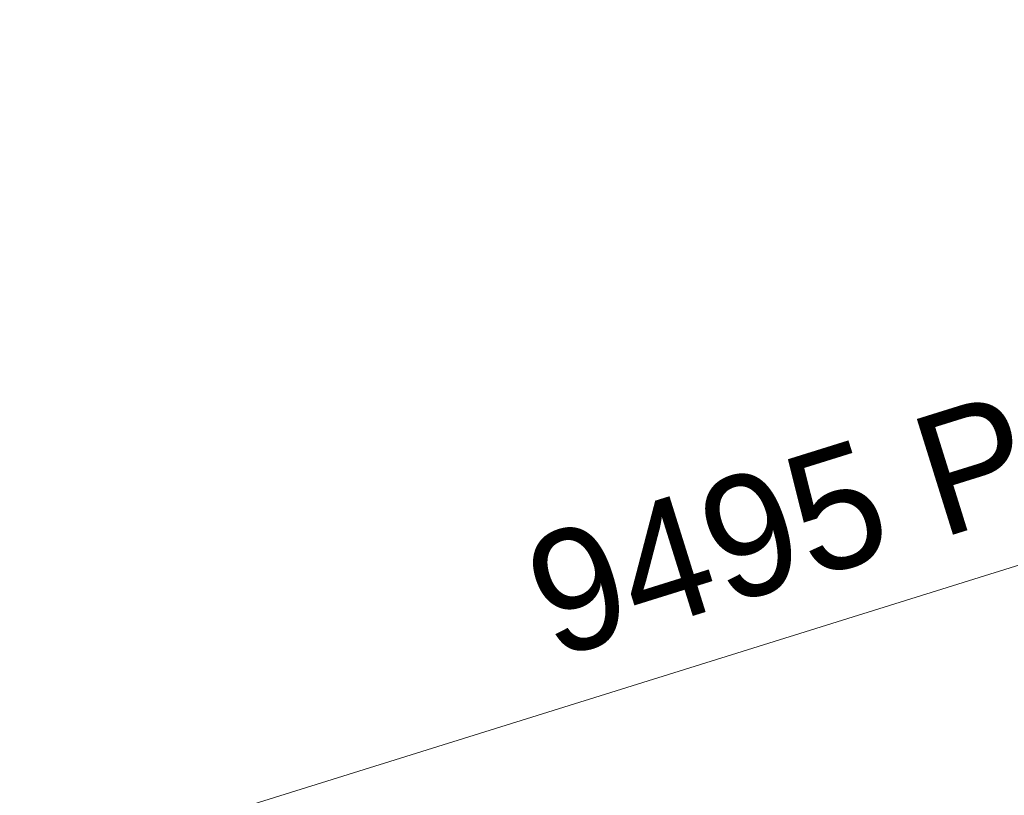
# Model space of a CAD drawing. Header units: millimetres. Extents: x -2233 to 61924, y -68080 to 6847.
# Tile 772 of 1056: x 18651 to 20681, y 2510 to 4109. Entities that reach past the tile are written whole.
import ezdxf

# ---------------------------------------------------------------- set-up
doc = ezdxf.new("R2010")
doc.units = ezdxf.units.MM
doc.layers.add('COTAS_P', color=1, linetype='Continuous', lineweight=0)
doc.dimstyles.new('R19_100', dxfattribs={"dimtxt": 250, "dimasz": 150, "dimexe": 150, "dimexo": 80, "dimgap": 100, "dimtad": 1, "dimtih": 1, "dimtoh": 1, "dimdsep": 46, "dimcen": 0.09, "dimadec": 0, "dimazin": 0, "dimtfac": 1, "dimtdec": 4, "dimtofl": 0, "dimtmove": 0, "dimatfit": 3, "dimfxl": 1, "dimtolj": 1, "dimtzin": 0, "dimarcsym": 0})

# ---------------------------------------------------------------- blocks, each defined once
blk = doc.blocks.new('DIM_R28_4')
at = {"layer": 'COTAS_P'}
for p, q in [((15248.4, 1279.1), (24311.8, 4109.1)), ((24311.8, 4109.1), (24155.2, 4107.3)), ((24311.8, 4109.1), (24182.1, 4021.4)), ((24580.1, 3250), (24311.8, 4109.1)), ((15248.4, 1279.1), (15378.1, 1366.8)), ((15248.4, 1279.1), (15405, 1280.8)), ((15516.6, 420), (15248.4, 1279.1))]:
    blk.add_line(p, q, dxfattribs=at)
blk.add_text('9495 P', height=250, rotation=17.3406, dxfattribs=at).set_placement((19750.3, 2789.5))

msp = doc.modelspace()

# ---------------------------------------------------------------- dimensions: what is measured, and where the dimension line sits
at = {"layer": 'COTAS_P'}
dim = msp.add_aligned_dim(p1=(15516.618, 420), p2=(24580.067, 3250), distance=900, text='<> P', dimstyle='R19_100', dxfattribs=at)
dim.commit()
dim.dimension.update_dxf_attribs({"geometry": 'DIM_R28_4', "text_midpoint": (19780.096, 2694.095)})

doc.saveas('drawing.dxf')
